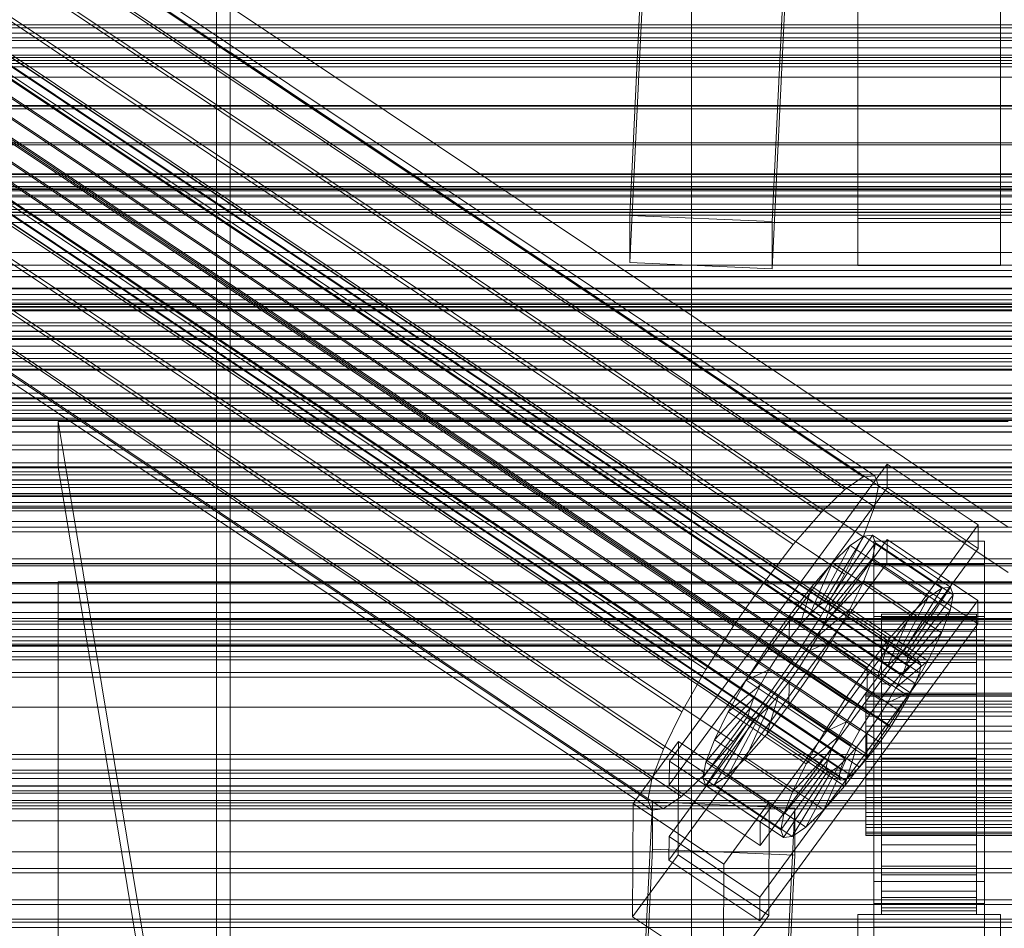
# Model space of a CAD drawing. Header units: millimetres. Extents: x -4395 to 65662, y -65530 to 6847.
# Tile 442 of 656: x -255 to -130, y -32966 to -32851. Entities that reach past the tile are written whole.
import ezdxf

# ---------------------------------------------------------------- set-up
doc = ezdxf.new("R2010")
doc.units = ezdxf.units.MM
for name, color, linetype, lineweight in [('COTAS_P', 1, 'Continuous', 0), ('frontal_C01', 7, 'Continuous', 0), ('frontal_C02', 7, 'Continuous', 0), ('frontal_C03', 7, 'Continuous', 0), ('frontal_C03-dry', 7, 'Continuous', 0), ('frontal_dosificador', 7, 'Continuous', 0), ('frontal_tolva', 7, 'Continuous', 0)]:
    doc.layers.add(name, color=color, linetype=linetype, lineweight=lineweight)
doc.dimstyles.new('R19_100', dxfattribs={"dimtxt": 250, "dimasz": 150, "dimexe": 150, "dimexo": 80, "dimgap": 100, "dimtad": 1, "dimtih": 1, "dimtoh": 1, "dimdsep": 46, "dimcen": 0.09, "dimadec": 0, "dimazin": 0, "dimtfac": 1, "dimtdec": 4, "dimtofl": 0, "dimtmove": 0, "dimatfit": 3, "dimfxl": 1, "dimtolj": 1, "dimtzin": 0, "dimarcsym": 0})

# ---------------------------------------------------------------- blocks, each defined once
blk = doc.blocks.new('DIM_R33_44')
at = {"layer": 'COTAS_P'}
for p, q in [((-150, -32200), (550, -32200)), ((550, -32200), (505, -32350)), ((550, -34800), (550, -32200)), ((550, -32200), (595, -32350)), ((550, -34800), (505, -34650)), ((550, -34800), (595, -34650)), ((-150, -34800), (550, -34800))]:
    blk.add_line(p, q, dxfattribs=at)
blk.add_text('2600 P', height=250, rotation=90, dxfattribs=at).set_placement((450, -33500))

msp = doc.modelspace()

# ---------------------------------------------------------------- linework, layer by layer
at = {"layer": 'frontal_C01'}
for p, q in [((300, -32900.053), (-300, -32900.053)), ((-130, -32901.473), (-250, -32901.473)), ((-250, -32901.473), (-228.298, -33033.331)), ((-250, -32901.473), (-250, -32907.232)), ((300, -32905.051), (-300, -32905.051)), ((300, -32907.319), (-300, -32907.319)), ((-228.298, -33039.09), (-250, -32907.232)), ((-250, -32907.232), (-130, -32907.232)), ((300, -32921.971), (-300, -32921.971)), ((300, -32926.352), (-300, -32926.352)), ((300, -32949.66), (-300, -32949.66)), ((300, -32955.857), (-300, -32955.857))]:
    msp.add_line(p, q, dxfattribs=at)
at = {"layer": 'frontal_C02'}
for p, q in [((-228.298, -32854.814), (-228.298, -32721.423)), ((-332.629, -32785.229), (-148.32, -32908.484)), ((-331.181, -32785.072), (-146.872, -32908.326)), ((-334.938, -32786.817), (-150.629, -32910.072)), ((-330.692, -32786.355), (-146.383, -32909.609)), ((-356.348, -32789.478), (-142.549, -32932.453)), ((-355.53, -32788.916), (-141.731, -32931.891)), ((-355.017, -32788.86), (-141.218, -32931.835)), ((-354.844, -32789.314), (-141.045, -32932.29)), ((-337.95, -32789.726), (-153.641, -32912.981)), ((-331.197, -32788.99), (-146.887, -32912.245)), ((-357.415, -32790.509), (-143.617, -32933.484)), ((-355.022, -32790.248), (-141.224, -32933.224)), ((-358.659, -32791.938), (-144.861, -32934.913)), ((-355.541, -32791.598), (-141.742, -32934.573)), ((-356.363, -32793.272), (-142.565, -32936.247)), ((-332.659, -32792.8), (-148.35, -32916.055)), ((-146.196, -32936.643), (-359.995, -32793.667)), ((-341.461, -32793.759), (-157.152, -32917.013)), ((-361.332, -32795.58), (-147.533, -32938.555)), ((-357.434, -32795.155), (-143.635, -32938.13)), ((-358.68, -32797.12), (-144.881, -32940.095)), ((-362.578, -32797.544), (-148.779, -32940.52)), ((-334.981, -32797.523), (-150.672, -32920.778)), ((-363.648, -32799.428), (-149.85, -32942.403)), ((-360.017, -32799.032), (-146.218, -32942.008)), ((-160.922, -32921.894), (-345.231, -32798.64)), ((-361.352, -32800.762), (-147.554, -32943.737)), ((-364.471, -32801.101), (-150.672, -32944.077)), ((-362.596, -32802.191), (-148.798, -32945.166)), ((-365.168, -32803.385), (-151.369, -32946.361)), ((-364.989, -32802.451), (-151.191, -32945.427)), ((-363.664, -32803.221), (-149.865, -32946.197)), ((-338.003, -32802.839), (-153.694, -32926.093)), ((-364.995, -32803.84), (-151.196, -32946.815)), ((-364.482, -32803.784), (-150.683, -32946.759)), ((-349.002, -32804.037), (-164.693, -32927.291)), ((-341.52, -32808.384), (-157.211, -32931.638)), ((-352.519, -32809.582), (-168.21, -32932.836)), ((-345.291, -32813.781), (-160.982, -32937.035)), ((-355.541, -32814.897), (-171.232, -32938.152)), ((-177.811, -32875.42), (-174.943, -32816.154)), ((-156.962, -32816.947), (-159.83, -32876.213)), ((-349.061, -32818.662), (-164.752, -32941.916)), ((-357.863, -32819.62), (-173.554, -32942.875)), ((-352.572, -32822.694), (-168.263, -32945.949)), ((-177.811, -32881.382), (-174.943, -32822.117)), ((-159.83, -32882.175), (-156.962, -32822.909)), ((-359.326, -32823.43), (-175.016, -32946.684)), ((-355.584, -32825.603), (-171.275, -32948.858)), ((-359.83, -32826.066), (-175.521, -32949.32)), ((-359.341, -32827.349), (-175.032, -32950.603)), ((-357.893, -32827.191), (-173.584, -32950.445)), ((-149, -32875.815), (-149, -32830.379)), ((-131, -32830.379), (-131, -32875.815)), ((-149, -32881.776), (-149, -32836.34)), ((-131, -32881.776), (-131, -32836.34)), ((-130, -32914.819), (-228.298, -32849.083)), ((-228.298, -32849.083), (-228.298, -32982.474)), ((-228.298, -32849.083), (-228.298, -32854.814)), ((-228.298, -32988.204), (-228.298, -32854.814)), ((-228.298, -32854.814), (-130, -32920.549)), ((-425, -32870.271), (425, -32870.271)), ((300, -32871.975), (-300, -32871.975)), ((-159.83, -32876.213), (-177.811, -32875.42)), ((-177.811, -32875.42), (-177.811, -32881.382)), ((-159.83, -32882.175), (-159.83, -32876.213)), ((-131, -32875.815), (-149, -32875.815)), ((-149, -32875.815), (-149, -32881.776)), ((-131, -32881.776), (-131, -32875.815)), ((425, -32881.725), (-425, -32881.725)), ((-177.811, -32881.382), (-159.83, -32882.175)), ((-149, -32881.776), (-131, -32881.776)), ((300, -32882.371), (-300, -32882.371)), ((425, -32885.412), (-425, -32885.412)), ((-425, -32896.866), (425, -32896.866)), ((300, -32902.079), (-300, -32902.079)), ((-172.809, -32944.392), (-145.277, -32906.87)), ((-145.289, -32909.85), (-145.277, -32906.87)), ((-145.277, -32906.87), (-133.809, -32914.539)), ((-150.629, -32910.072), (-148.32, -32908.484)), ((-148.32, -32908.484), (-146.872, -32908.326)), ((-146.872, -32908.326), (-146.383, -32909.609)), ((300, -32909.43), (-300, -32909.43)), ((-145.289, -32909.85), (-172.821, -32947.373)), ((-153.641, -32912.981), (-150.629, -32910.072)), ((-146.383, -32909.609), (-146.887, -32912.245)), ((-133.821, -32917.519), (-145.289, -32909.85)), ((-146.887, -32912.245), (-148.35, -32916.055)), ((-157.152, -32917.013), (-153.641, -32912.981)), ((-133.809, -32914.539), (-161.341, -32952.061)), ((-133.809, -32914.539), (-133.821, -32917.519)), ((-172.847, -32953.93), (-145.315, -32916.407)), ((-153.199, -32924.222), (-148.226, -32915.962)), ((-152.686, -32924.166), (-147.143, -32915.844)), ((-148.35, -32916.055), (-150.672, -32920.778)), ((-148.226, -32915.962), (-149.953, -32917.149)), ((-147.143, -32915.844), (-148.226, -32915.962)), ((-148.226, -32915.962), (-138.396, -32922.535)), ((-147.143, -32915.844), (-137.313, -32922.417)), ((-146.777, -32916.803), (-147.143, -32915.844)), ((-147, -32919.562), (-147, -32916.581)), ((-147, -32916.581), (-133, -32916.581)), ((-147, -32962.4), (-147, -32916.581)), ((-145.327, -32919.388), (-145.315, -32916.407)), ((-145.315, -32916.407), (-133.847, -32924.076)), ((-133, -32916.581), (-133, -32919.562)), ((-133, -32916.581), (-133, -32962.4)), ((-161.353, -32955.042), (-133.821, -32917.519)), ((-160.922, -32921.894), (-157.152, -32917.013)), ((-154.017, -32924.784), (-149.953, -32917.149)), ((-152.513, -32924.62), (-146.777, -32916.803)), ((-149.953, -32917.149), (-152.207, -32919.325)), ((-149.953, -32917.149), (-140.123, -32923.723)), ((-147.155, -32918.775), (-146.777, -32916.803)), ((-146.777, -32916.803), (-136.948, -32923.377)), ((-152.692, -32925.554), (-147.155, -32918.775)), ((-148.249, -32921.625), (-147.155, -32918.775)), ((-147.155, -32918.775), (-137.325, -32925.349)), ((-145.327, -32919.388), (-172.859, -32956.91)), ((-155.085, -32925.815), (-152.207, -32919.325)), ((-152.207, -32919.325), (-154.833, -32922.342)), ((-152.207, -32919.325), (-142.377, -32925.899)), ((-133, -32919.562), (-147, -32919.562)), ((-147, -32919.562), (-147, -32965.38)), ((-133.859, -32927.057), (-145.327, -32919.388)), ((-133, -32965.38), (-133, -32919.562)), ((-150.672, -32920.778), (-153.694, -32926.093)), ((300, -32921.819), (-300, -32921.819)), ((250, -32921.727), (-250, -32921.727)), ((-250, -32921.727), (-250, -35767.183)), ((-250, -32921.727), (-250, -32926.497)), ((-164.693, -32927.291), (-160.922, -32921.894)), ((-154.833, -32922.342), (-157.653, -32925.993)), ((-156.329, -32927.244), (-154.833, -32922.342)), ((-154.833, -32922.342), (-145.003, -32928.915)), ((-153.21, -32926.904), (-148.249, -32921.625)), ((-149.985, -32925.158), (-148.249, -32921.625)), ((-148.249, -32921.625), (-138.419, -32928.198)), ((-138.396, -32922.535), (-143.369, -32930.795)), ((-137.313, -32922.417), (-142.856, -32930.74)), ((-140.123, -32923.723), (-138.396, -32922.535)), ((-138.396, -32922.535), (-137.313, -32922.417)), ((-137.313, -32922.417), (-136.948, -32923.377)), ((-133.847, -32924.076), (-161.379, -32961.599)), ((-140.123, -32923.723), (-144.188, -32931.358)), ((-136.948, -32923.377), (-142.683, -32931.194)), ((-142.377, -32925.899), (-140.123, -32923.723)), ((-136.948, -32923.377), (-137.325, -32925.349)), ((-133.847, -32924.076), (-133.859, -32927.057)), ((-155.085, -32925.815), (-154.017, -32924.784)), ((-154.033, -32928.578), (-149.985, -32925.158)), ((-154.017, -32924.784), (-153.199, -32924.222)), ((-144.188, -32931.358), (-154.017, -32924.784)), ((-153.199, -32924.222), (-152.686, -32924.166)), ((-143.369, -32930.795), (-153.199, -32924.222)), ((-152.513, -32924.62), (-152.692, -32925.554)), ((-142.856, -32930.74), (-152.686, -32924.166)), ((-152.686, -32924.166), (-152.513, -32924.62)), ((-142.683, -32931.194), (-152.513, -32924.62)), ((-152.246, -32929.134), (-149.985, -32925.158)), ((-149.985, -32925.158), (-140.156, -32931.731)), ((300, -32925.624), (-300, -32925.624)), ((-250, -35771.953), (-250, -32926.497)), ((-250, -32926.497), (250, -32926.497)), ((-157.653, -32925.993), (-160.474, -32930.03)), ((-157.653, -32925.993), (-157.665, -32928.973)), ((-147.823, -32932.567), (-157.653, -32925.993)), ((-153.694, -32926.093), (-157.211, -32931.638)), ((-156.329, -32927.244), (-155.085, -32925.815)), ((-145.255, -32932.389), (-155.085, -32925.815)), ((-152.692, -32925.554), (-153.21, -32926.904)), ((-142.862, -32932.128), (-152.692, -32925.554)), ((-147, -32929.099), (-147, -32926.119)), ((-147, -32926.119), (-133, -32926.119)), ((-147, -32971.937), (-147, -32926.119)), ((-146, -32935.802), (-146, -32925.811)), ((-146, -32925.811), (-146, -32926.257)), ((-146, -32925.811), (-134, -32925.811)), ((-146, -32926.658), (-146, -32925.811)), ((-146, -32936.014), (-146, -32926.257)), ((-146, -32926.257), (-146, -32927.966)), ((-146, -32926.257), (-134, -32926.257)), ((-142.377, -32925.899), (-145.255, -32932.389)), ((-145.003, -32928.915), (-142.377, -32925.899)), ((-137.325, -32925.349), (-142.862, -32932.128)), ((-137.325, -32925.349), (-138.419, -32928.198)), ((-134, -32926.257), (-134, -32925.811)), ((-134, -32925.811), (-134, -32935.802)), ((-134, -32925.811), (-134, -32926.658)), ((-134, -32927.966), (-134, -32926.257)), ((-134, -32926.257), (-134, -32936.014)), ((-133, -32926.119), (-133, -32929.099)), ((-133, -32926.119), (-133, -32971.937)), ((-168.21, -32932.836), (-164.693, -32927.291)), ((-161.391, -32964.579), (-133.859, -32927.057)), ((-157.665, -32928.973), (-156.329, -32927.244)), ((-146.499, -32933.818), (-156.329, -32927.244)), ((-153.21, -32926.904), (-154.033, -32928.578)), ((-143.38, -32933.478), (-153.21, -32926.904)), ((-146, -32936.204), (-146, -32926.658)), ((-146, -32926.658), (-134, -32926.658)), ((-146, -32928.742), (-146, -32926.658)), ((-134, -32926.658), (-134, -32936.204)), ((-134, -32926.658), (-134, -32928.742)), ((-159.001, -32930.886), (-157.665, -32928.973)), ((-157.665, -32928.973), (-147.835, -32935.547)), ((-154.033, -32928.578), (-155.103, -32930.461)), ((-144.203, -32935.151), (-154.033, -32928.578)), ((-147.823, -32932.567), (-145.003, -32928.915)), ((-145.003, -32928.915), (-146.499, -32933.818)), ((-146, -32936.823), (-146, -32927.966)), ((-146, -32927.966), (-146, -32930.822)), ((-146, -32927.966), (-134, -32927.966)), ((-146, -32937.191), (-146, -32928.742)), ((-146, -32928.742), (-134, -32928.742)), ((-146, -32931.92), (-146, -32928.742)), ((-138.419, -32928.198), (-143.38, -32933.478)), ((-138.419, -32928.198), (-140.156, -32931.731)), ((-134, -32930.822), (-134, -32927.966)), ((-134, -32927.966), (-134, -32936.823)), ((-134, -32928.742), (-134, -32937.191)), ((-134, -32928.742), (-134, -32931.92)), ((300, -32929.85), (-300, -32929.85)), ((-160.474, -32930.03), (-163.105, -32934.178)), ((-159.001, -32930.886), (-160.474, -32930.03)), ((-160.474, -32930.03), (-150.644, -32936.604)), ((-155.103, -32930.461), (-152.246, -32929.134)), ((-154.877, -32933.282), (-152.246, -32929.134)), ((-152.246, -32929.134), (-142.416, -32935.707)), ((-133, -32929.099), (-147, -32929.099)), ((-147, -32929.099), (-147, -32974.918)), ((-133, -32974.918), (-133, -32929.099)), ((-160.247, -32932.851), (-159.001, -32930.886)), ((-149.171, -32937.459), (-159.001, -32930.886)), ((-155.103, -32930.461), (-156.35, -32932.426)), ((-145.274, -32937.035), (-155.103, -32930.461)), ((-146, -32938.176), (-146, -32930.822)), ((-146, -32930.822), (-146, -32934.631)), ((-146, -32930.822), (-134, -32930.822)), ((-144.188, -32931.358), (-145.255, -32932.389)), ((-143.369, -32930.795), (-144.188, -32931.358)), ((-142.856, -32930.74), (-143.369, -32930.795)), ((-142.862, -32932.128), (-142.683, -32931.194)), ((-142.683, -32931.194), (-142.856, -32930.74)), ((-134, -32934.631), (-134, -32930.822)), ((-134, -32930.822), (-134, -32938.176)), ((-157.211, -32931.638), (-160.982, -32937.035)), ((-156.35, -32932.426), (-157.686, -32934.338)), ((-156.35, -32932.426), (-154.877, -32933.282)), ((-146.52, -32939), (-156.35, -32932.426)), ((-150.644, -32936.604), (-147.823, -32932.567)), ((-147.835, -32935.547), (-147.823, -32932.567)), ((-145.255, -32932.389), (-146.499, -32933.818)), ((-146, -32938.696), (-146, -32931.92)), ((-146, -32931.92), (-134, -32931.92)), ((-146, -32935.975), (-146, -32931.92)), ((-140.156, -32931.731), (-144.203, -32935.151)), ((-143.617, -32933.484), (-142.549, -32932.453)), ((-143.38, -32933.478), (-142.862, -32932.128)), ((-142.549, -32932.453), (-141.731, -32931.891)), ((-140.156, -32931.731), (-142.416, -32935.707)), ((-141.731, -32931.891), (-141.218, -32931.835)), ((-141.045, -32932.29), (-141.224, -32933.224)), ((-141.218, -32931.835), (-141.045, -32932.29)), ((-134, -32931.92), (-134, -32938.696)), ((-134, -32931.92), (-134, -32935.975)), ((-171.232, -32938.152), (-168.21, -32932.836)), ((-160.247, -32932.851), (-163.105, -32934.178)), ((-161.318, -32934.734), (-160.247, -32932.851)), ((-150.417, -32939.424), (-160.247, -32932.851)), ((-157.698, -32937.319), (-154.877, -32933.282)), ((-154.877, -32933.282), (-145.047, -32939.855)), ((-146.499, -32933.818), (-147.835, -32935.547)), ((-144.861, -32934.913), (-143.617, -32933.484)), ((-144.203, -32935.151), (-143.38, -32933.478)), ((-141.224, -32933.224), (-141.742, -32934.573)), ((-163.105, -32934.178), (-165.365, -32938.154)), ((-161.318, -32934.734), (-165.365, -32938.154)), ((-163.105, -32934.178), (-153.275, -32940.752)), ((-162.14, -32936.408), (-161.318, -32934.734)), ((-151.488, -32941.308), (-161.318, -32934.734)), ((-157.686, -32934.338), (-159.022, -32936.068)), ((-157.686, -32934.338), (-157.698, -32937.319)), ((-147.856, -32940.912), (-157.686, -32934.338)), ((-146.196, -32936.643), (-144.861, -32934.913)), ((-146, -32939.98), (-146, -32934.631)), ((-146, -32934.631), (-146, -32939.132)), ((-146, -32934.631), (-134, -32934.631)), ((-145.274, -32937.035), (-144.203, -32935.151)), ((-141.742, -32934.573), (-142.565, -32936.247)), ((-134, -32939.132), (-134, -32934.631)), ((-134, -32934.631), (-134, -32939.98)), ((-162.14, -32936.408), (-167.102, -32941.687)), ((-162.659, -32937.757), (-162.14, -32936.408)), ((-152.311, -32942.981), (-162.14, -32936.408)), ((-159.022, -32936.068), (-160.518, -32940.97)), ((-159.022, -32936.068), (-160.266, -32937.497)), ((-149.192, -32942.641), (-159.022, -32936.068)), ((-147.835, -32935.547), (-149.171, -32937.459)), ((-148, -32936.204), (-148, -32935.802)), ((-148, -32935.802), (-148, -32936.014)), ((-148, -32935.802), (148, -32935.802)), ((-148, -32936.014), (-148, -32936.823)), ((-148, -32936.014), (148, -32936.014)), ((-148, -32937.191), (-148, -32936.204)), ((-148, -32936.204), (148, -32936.204)), ((-146, -32936.014), (-146, -32935.802)), ((-134, -32935.802), (-146, -32935.802)), ((-146, -32935.802), (-146, -32936.204)), ((-146, -32940.617), (-146, -32935.975)), ((-146, -32935.975), (-134, -32935.975)), ((-146, -32940.631), (-146, -32935.975)), ((-146, -32936.823), (-146, -32936.014)), ((-134, -32936.014), (-146, -32936.014)), ((-134, -32936.204), (-146, -32936.204)), ((-146, -32936.204), (-146, -32937.191)), ((-142.416, -32935.707), (-145.274, -32937.035)), ((-142.416, -32935.707), (-145.047, -32939.855)), ((-142.565, -32936.247), (-143.635, -32938.13)), ((-134, -32935.802), (-134, -32936.014)), ((-134, -32936.204), (-134, -32935.802)), ((-134, -32935.975), (-134, -32940.617)), ((-134, -32935.975), (-134, -32940.631)), ((-134, -32936.014), (-134, -32936.823)), ((-134, -32937.191), (-134, -32936.204)), ((-162.659, -32937.757), (-168.196, -32944.537)), ((-160.982, -32937.035), (-164.752, -32941.916)), ((-160.266, -32937.497), (-163.144, -32943.987)), ((-162.837, -32938.691), (-162.659, -32937.757)), ((-152.829, -32944.331), (-162.659, -32937.757)), ((-160.266, -32937.497), (-161.333, -32938.528)), ((-160.518, -32940.97), (-157.698, -32937.319)), ((-150.436, -32944.07), (-160.266, -32937.497)), ((-157.698, -32937.319), (-147.868, -32943.892)), ((-153.275, -32940.752), (-150.644, -32936.604)), ((-150.644, -32936.604), (-149.171, -32937.459)), ((-149.171, -32937.459), (-150.417, -32939.424)), ((-148, -32936.823), (-148, -32938.176)), ((-148, -32936.823), (148, -32936.823)), ((-148, -32938.696), (-148, -32937.191)), ((-148, -32937.191), (148, -32937.191)), ((-147.533, -32938.555), (-146.196, -32936.643)), ((-146.52, -32939), (-145.274, -32937.035)), ((-146, -32938.176), (-146, -32936.823)), ((-134, -32936.823), (-146, -32936.823)), ((-134, -32937.191), (-146, -32937.191)), ((-146, -32937.191), (-146, -32938.696)), ((-134, -32936.823), (-134, -32938.176)), ((-134, -32938.696), (-134, -32937.191)), ((-173.554, -32942.875), (-171.232, -32938.152)), ((-162.837, -32938.691), (-168.573, -32946.509)), ((-165.365, -32938.154), (-167.102, -32941.687)), ((-161.333, -32938.528), (-165.397, -32946.163)), ((-165.365, -32938.154), (-155.535, -32944.728)), ((-162.664, -32939.146), (-162.837, -32938.691)), ((-153.008, -32945.265), (-162.837, -32938.691)), ((-161.333, -32938.528), (-162.151, -32939.09)), ((-151.503, -32945.101), (-161.333, -32938.528)), ((-148.779, -32940.52), (-147.533, -32938.555)), ((-148, -32938.176), (-148, -32939.98)), ((-148, -32938.176), (148, -32938.176)), ((-148, -32940.617), (-148, -32938.696)), ((-148, -32938.696), (148, -32938.696)), ((-147.856, -32940.912), (-146.52, -32939)), ((-145.047, -32939.855), (-146.52, -32939)), ((-146, -32939.98), (-146, -32938.176)), ((-134, -32938.176), (-146, -32938.176)), ((-134, -32938.696), (-146, -32938.696)), ((-146, -32938.696), (-146, -32940.617)), ((-143.635, -32938.13), (-144.881, -32940.095)), ((-134, -32938.176), (-134, -32939.98)), ((-134, -32940.617), (-134, -32938.696)), ((-162.664, -32939.146), (-168.208, -32947.468)), ((-162.151, -32939.09), (-167.125, -32947.35)), ((-162.151, -32939.09), (-162.664, -32939.146)), ((-152.835, -32945.72), (-162.664, -32939.146)), ((-152.321, -32945.664), (-162.151, -32939.09)), ((-153.275, -32940.752), (-150.417, -32939.424)), ((-150.417, -32939.424), (-151.488, -32941.308)), ((-148, -32939.98), (-148, -32942.112)), ((-148, -32939.98), (148, -32939.98)), ((-145.047, -32939.855), (-147.868, -32943.892)), ((-144.881, -32940.095), (-146.218, -32942.008)), ((-146, -32939.132), (-146, -32942.112)), ((-134, -32939.132), (-146, -32939.132)), ((-146, -32939.132), (-146, -32944.019)), ((-146, -32942.112), (-146, -32939.98)), ((-134, -32939.98), (-146, -32939.98)), ((-134, -32942.112), (-134, -32939.132)), ((-134, -32944.019), (-134, -32939.132)), ((-134, -32939.98), (-134, -32942.112)), ((-163.144, -32943.987), (-160.518, -32940.97)), ((-160.518, -32940.97), (-150.688, -32947.544)), ((-155.535, -32944.728), (-153.275, -32940.752)), ((-155.535, -32944.728), (-151.488, -32941.308)), ((-151.488, -32941.308), (-152.311, -32942.981)), ((-149.85, -32942.403), (-148.779, -32940.52)), ((-149.192, -32942.641), (-147.856, -32940.912)), ((-148, -32942.823), (-148, -32940.617)), ((-148, -32940.617), (148, -32940.617)), ((-147.868, -32943.892), (-147.856, -32940.912)), ((-134, -32940.617), (-146, -32940.617)), ((-146, -32940.617), (-146, -32942.823)), ((-146, -32942.823), (-146, -32940.631)), ((-146, -32940.631), (-134, -32940.631)), ((-146, -32945.571), (-146, -32940.631)), ((-134, -32942.823), (-134, -32940.617)), ((-134, -32940.631), (-134, -32942.823)), ((-134, -32940.631), (-134, -32945.571)), ((-177.394, -32949.752), (-171.658, -32941.934)), ((-171.715, -32956.241), (-171.658, -32941.934)), ((-171.658, -32941.934), (-160.19, -32949.604)), ((-164.752, -32941.916), (-168.263, -32945.949)), ((-167.102, -32941.687), (-168.196, -32944.537)), ((-167.102, -32941.687), (-157.272, -32948.261)), ((-150.688, -32947.544), (-149.192, -32942.641)), ((-150.672, -32944.077), (-149.85, -32942.403)), ((-150.436, -32944.07), (-149.192, -32942.641)), ((-148, -32942.112), (-148, -32944.427)), ((148, -32942.112), (-148, -32942.112)), ((-146.218, -32942.008), (-147.554, -32943.737)), ((-146, -32942.112), (-134, -32942.112)), ((-146, -32944.427), (-146, -32942.112)), ((-134, -32942.112), (-134, -32944.427)), ((-175.016, -32946.684), (-173.554, -32942.875)), ((-165.397, -32946.163), (-163.144, -32943.987)), ((-163.144, -32943.987), (-153.314, -32950.56)), ((-157.272, -32948.261), (-152.311, -32942.981)), ((-152.311, -32942.981), (-152.829, -32944.331)), ((-147.868, -32943.892), (-150.688, -32947.544)), ((-147.554, -32943.737), (-148.798, -32945.166)), ((-148, -32945.163), (-148, -32942.823)), ((-148, -32942.823), (148, -32942.823)), ((-134, -32942.823), (-146, -32942.823)), ((-146, -32942.823), (-146, -32945.163)), ((-134, -32945.163), (-134, -32942.823)), ((-172.809, -32944.392), (-172.821, -32947.373)), ((-161.341, -32952.061), (-172.809, -32944.392)), ((-168.196, -32944.537), (-168.573, -32946.509)), ((-168.196, -32944.537), (-158.366, -32951.11)), ((-158.366, -32951.11), (-152.829, -32944.331)), ((-157.272, -32948.261), (-155.535, -32944.728)), ((-155.567, -32952.736), (-151.503, -32945.101)), ((-153.314, -32950.56), (-150.436, -32944.07)), ((-152.829, -32944.331), (-153.008, -32945.265)), ((-152.321, -32945.664), (-151.503, -32945.101)), ((-151.503, -32945.101), (-150.436, -32944.07)), ((-151.191, -32945.427), (-150.672, -32944.077)), ((-148.798, -32945.166), (-149.865, -32946.197)), ((-148, -32944.427), (-148, -32946.767)), ((-148, -32944.427), (148, -32944.427)), ((-148, -32947.477), (-148, -32945.163)), ((-148, -32945.163), (148, -32945.163)), ((-146, -32944.427), (-146, -32944.019)), ((-146, -32944.019), (-146, -32948.959)), ((-146, -32944.019), (-134, -32944.019)), ((-146, -32946.767), (-146, -32944.427)), ((-134, -32944.427), (-146, -32944.427)), ((-146, -32945.163), (-146, -32945.571)), ((-134, -32945.163), (-146, -32945.163)), ((-146, -32945.163), (-146, -32947.477)), ((-134, -32948.959), (-134, -32944.019)), ((-134, -32944.019), (-134, -32944.427)), ((-134, -32944.427), (-134, -32946.767)), ((-134, -32945.571), (-134, -32945.163)), ((-134, -32947.477), (-134, -32945.163)), ((-168.263, -32945.949), (-171.275, -32948.858)), ((-167.125, -32947.35), (-165.397, -32946.163)), ((-165.397, -32946.163), (-155.567, -32952.736)), ((-158.743, -32953.082), (-153.008, -32945.265)), ((-158.378, -32954.042), (-152.835, -32945.72)), ((-157.295, -32953.924), (-152.321, -32945.664)), ((-153.008, -32945.265), (-152.835, -32945.72)), ((-152.835, -32945.72), (-152.321, -32945.664)), ((-151.369, -32946.361), (-151.191, -32945.427)), ((-151.196, -32946.815), (-151.369, -32946.361)), ((-149.865, -32946.197), (-150.683, -32946.759)), ((-146, -32945.571), (-134, -32945.571)), ((-146, -32950.458), (-146, -32945.571)), ((-134, -32945.571), (-134, -32950.458)), ((-175.521, -32949.32), (-175.016, -32946.684)), ((-172.821, -32947.373), (-161.353, -32955.042)), ((-168.573, -32946.509), (-168.208, -32947.468)), ((-168.573, -32946.509), (-158.743, -32953.082)), ((-168.208, -32947.468), (-167.125, -32947.35)), ((-168.208, -32947.468), (-158.378, -32954.042)), ((-167.125, -32947.35), (-157.295, -32953.924)), ((-150.688, -32947.544), (-153.314, -32950.56)), ((-150.683, -32946.759), (-151.196, -32946.815)), ((-148, -32946.767), (-148, -32948.973)), ((-148, -32946.767), (148, -32946.767)), ((-148, -32949.61), (-148, -32947.477)), ((-148, -32947.477), (148, -32947.477)), ((-146, -32948.973), (-146, -32946.767)), ((-146, -32946.767), (-146, -32948.959)), ((-134, -32946.767), (-146, -32946.767)), ((-146, -32947.477), (-146, -32950.458)), ((-134, -32947.477), (-146, -32947.477)), ((-146, -32947.477), (-146, -32949.61)), ((-134, -32948.959), (-134, -32946.767)), ((-134, -32946.767), (-134, -32948.973)), ((-134, -32950.458), (-134, -32947.477)), ((-134, -32949.61), (-134, -32947.477)), ((-171.275, -32948.858), (-173.584, -32950.445)), ((-158.366, -32951.11), (-157.272, -32948.261)), ((-146, -32948.959), (-146, -32953.615)), ((-146, -32948.959), (-134, -32948.959)), ((-134, -32953.615), (-134, -32948.959)), ((-177.811, -33008.811), (-174.943, -32949.545)), ((-177.394, -32949.752), (-177.451, -32964.058)), ((-165.926, -32957.421), (-177.394, -32949.752)), ((-175.032, -32950.603), (-175.521, -32949.32)), ((-174.943, -32955.507), (-174.943, -32949.545)), ((-174.943, -32949.545), (-156.962, -32950.338)), ((-160.19, -32949.604), (-165.926, -32957.421)), ((-160.19, -32949.604), (-160.247, -32963.91)), ((-148, -32948.973), (-148, -32950.894)), ((-148, -32948.973), (148, -32948.973)), ((-148, -32951.414), (-148, -32949.61)), ((-148, -32949.61), (148, -32949.61)), ((-146, -32950.894), (-146, -32948.973)), ((-146, -32948.973), (-146, -32953.615)), ((-134, -32948.973), (-146, -32948.973)), ((-146, -32949.61), (-146, -32954.959)), ((-134, -32949.61), (-146, -32949.61)), ((-146, -32949.61), (-146, -32951.414)), ((-134, -32953.615), (-134, -32948.973)), ((-134, -32948.973), (-134, -32950.894)), ((-134, -32954.959), (-134, -32949.61)), ((-134, -32951.414), (-134, -32949.61)), ((-173.584, -32950.445), (-175.032, -32950.603)), ((-156.962, -32950.338), (-159.83, -33009.603)), ((-158.743, -32953.082), (-158.366, -32951.11)), ((-156.962, -32950.338), (-156.962, -32956.3)), ((-153.314, -32950.56), (-155.567, -32952.736)), ((-148, -32950.894), (-148, -32952.399)), ((-148, -32950.894), (148, -32950.894)), ((-148, -32952.766), (-148, -32951.414)), ((-148, -32951.414), (148, -32951.414)), ((-146, -32950.458), (-134, -32950.458)), ((-146, -32954.959), (-146, -32950.458)), ((-146, -32952.399), (-146, -32950.894)), ((-146, -32950.894), (-146, -32957.67)), ((-134, -32950.894), (-146, -32950.894)), ((-146, -32951.414), (-146, -32958.767)), ((-134, -32951.414), (-146, -32951.414)), ((-146, -32951.414), (-146, -32952.766)), ((-134, -32950.458), (-134, -32954.959)), ((-134, -32957.67), (-134, -32950.894)), ((-134, -32950.894), (-134, -32952.399)), ((-134, -32958.767), (-134, -32951.414)), ((-134, -32952.766), (-134, -32951.414)), ((-161.353, -32955.042), (-161.341, -32952.061)), ((-148, -32952.399), (-148, -32953.386)), ((-148, -32952.399), (148, -32952.399)), ((-146, -32953.386), (-146, -32952.399)), ((-146, -32952.399), (-146, -32960.848)), ((-134, -32952.399), (-146, -32952.399)), ((-134, -32960.848), (-134, -32952.399)), ((-134, -32952.399), (-134, -32953.386)), ((-172.847, -32953.93), (-172.859, -32956.91)), ((-161.379, -32961.599), (-172.847, -32953.93)), ((-158.378, -32954.042), (-158.743, -32953.082)), ((-157.295, -32953.924), (-158.378, -32954.042)), ((-155.567, -32952.736), (-157.295, -32953.924)), ((-148, -32953.576), (-148, -32952.766)), ((-148, -32952.766), (148, -32952.766)), ((-148, -32953.386), (-148, -32953.787)), ((-148, -32953.386), (148, -32953.386)), ((-148, -32953.787), (-148, -32953.576)), ((-148, -32953.576), (148, -32953.576)), ((-148, -32953.787), (148, -32953.787)), ((-146, -32952.766), (-146, -32961.624)), ((-134, -32952.766), (-146, -32952.766)), ((-146, -32952.766), (-146, -32953.576)), ((-146, -32953.787), (-146, -32953.386)), ((-146, -32953.386), (-146, -32962.931)), ((-134, -32953.386), (-146, -32953.386)), ((-146, -32953.576), (-146, -32963.333)), ((-134, -32953.576), (-146, -32953.576)), ((-146, -32953.576), (-146, -32953.787)), ((-146, -32953.615), (-146, -32957.67)), ((-146, -32953.615), (-134, -32953.615)), ((-146, -32953.787), (-146, -32963.779)), ((-134, -32953.787), (-146, -32953.787)), ((-134, -32961.624), (-134, -32952.766)), ((-134, -32953.576), (-134, -32952.766)), ((-134, -32962.931), (-134, -32953.386)), ((-134, -32953.386), (-134, -32953.787)), ((-134, -32963.333), (-134, -32953.576)), ((-134, -32953.787), (-134, -32953.576)), ((-134, -32957.67), (-134, -32953.615)), ((-134, -32963.779), (-134, -32953.787)), ((-146, -32954.959), (-134, -32954.959)), ((-146, -32958.767), (-146, -32954.959)), ((-134, -32954.959), (-134, -32958.767)), ((-177.811, -33014.773), (-174.943, -32955.507)), ((-171.715, -32956.241), (-177.451, -32964.058)), ((-156.962, -32956.3), (-174.943, -32955.507)), ((-160.247, -32963.91), (-171.715, -32956.241)), ((-159.83, -33015.565), (-156.962, -32956.3)), ((-172.859, -32956.91), (-161.391, -32964.579)), ((-165.983, -32971.727), (-165.926, -32957.421)), ((-146, -32957.67), (-146, -32960.848)), ((-146, -32957.67), (-134, -32957.67)), ((-134, -32960.848), (-134, -32957.67)), ((-146, -32958.767), (-134, -32958.767)), ((-146, -32961.624), (-146, -32958.767)), ((-134, -32958.767), (-134, -32961.624)), ((-147, -32973.903), (-147, -32959.596)), ((-147, -32959.596), (-133, -32959.596)), ((-147, -32969.142), (-147, -32959.596)), ((-133, -32959.596), (-133, -32973.903)), ((-133, -32959.596), (-133, -32969.142)), ((-146, -32960.848), (-146, -32962.931)), ((-146, -32960.848), (-134, -32960.848)), ((-134, -32962.931), (-134, -32960.848)), ((-161.391, -32964.579), (-161.379, -32961.599)), ((-133, -32962.4), (-147, -32962.4)), ((-147, -32962.4), (-147, -32965.38)), ((-146, -32961.624), (-134, -32961.624)), ((-146, -32963.333), (-146, -32961.624)), ((-134, -32961.624), (-134, -32963.333)), ((-133, -32965.38), (-133, -32962.4)), ((-149, -32969.73), (-149, -32963.769)), ((-149, -32963.769), (-131, -32963.769)), ((-149, -33009.206), (-149, -32963.769)), ((-146, -32962.931), (-146, -32963.779)), ((-146, -32962.931), (-134, -32962.931)), ((-146, -32963.333), (-134, -32963.333)), ((-146, -32963.779), (-146, -32963.333)), ((-146, -32963.779), (-134, -32963.779)), ((-134, -32963.779), (-134, -32962.931)), ((-134, -32963.333), (-134, -32963.779)), ((-131, -32963.769), (-131, -32969.73)), ((-131, -32963.769), (-131, -33009.206)), ((-177.451, -32964.058), (-165.983, -32971.727)), ((-165.983, -32971.727), (-160.247, -32963.91)), ((-147, -32965.38), (-133, -32965.38))]:
    msp.add_line(p, q, dxfattribs=at)
at = {"layer": 'frontal_C03'}
for p, q in [((1270, -32851.326), (-1230, -32851.326)), ((1270, -32851.712), (-1230, -32851.712)), ((1270, -32852.378), (-1230, -32852.378)), ((-1230, -32853.31), (1270, -32853.31)), ((1270, -32854.252), (-1230, -32854.252)), ((1270, -32855.184), (-1230, -32855.184)), ((1270, -32855.483), (-1230, -32855.483)), ((1270, -32855.85), (-1230, -32855.85)), ((1270, -32856.236), (-1230, -32856.236)), ((1270, -32856.665), (-1230, -32856.665)), ((1270, -32861.557), (-1230, -32861.557)), ((1270, -32861.642), (-1230, -32861.642)), ((1270, -32866.257), (-1230, -32866.257)), ((1270, -32866.499), (-1230, -32866.499)), ((1270, -32870.167), (-1230, -32870.167)), ((1270, -32870.553), (-1230, -32870.553)), ((1270, -32871.219), (-1230, -32871.219)), ((1270, -32871.793), (-1230, -32871.793)), ((-1230, -32872.151), (1270, -32872.151)), ((1270, -32872.857), (-1230, -32872.857)), ((1270, -32873.093), (-1230, -32873.093)), ((1270, -32874.025), (-1230, -32874.025)), ((1270, -32874.691), (-1230, -32874.691)), ((1270, -32875.025), (-1230, -32875.025)), ((1270, -32875.077), (-1230, -32875.077)), ((1270, -32875.388), (-1230, -32875.388)), ((1516, -32883.163), (-1476, -32883.163)), ((1516, -32883.19), (-1476, -32883.19)), ((1516, -32884.632), (-1476, -32884.632)), ((1516, -32884.708), (-1476, -32884.708)), ((1270, -32886.117), (-1230, -32886.117)), ((1270, -32886.528), (-1230, -32886.528)), ((1516, -32887.372), (-1476, -32887.372)), ((1516, -32887.485), (-1476, -32887.485)), ((-1230, -32886.955), (1270, -32886.955)), ((1270, -32887.022), (-1230, -32887.022)), ((1270, -32889.008), (-1230, -32889.008)), ((1270, -32889.394), (-1230, -32889.394)), ((1270, -32890.06), (-1230, -32890.06)), ((1516, -32890.967), (-1476, -32890.967)), ((-1476, -32891.1), (1516, -32891.1)), ((-1230, -32890.992), (1270, -32890.992)), ((1270, -32891.934), (-1230, -32891.934)), ((1270, -32892.866), (-1230, -32892.866)), ((1270, -32893.532), (-1230, -32893.532)), ((1270, -32893.918), (-1230, -32893.918)), ((1516, -32894.868), (-1476, -32894.868)), ((1516, -32895.002), (-1476, -32895.002)), ((1270, -32897.904), (-1230, -32897.904)), ((1516, -32898.483), (-1476, -32898.483)), ((1516, -32898.596), (-1476, -32898.596)), ((1270, -32898.615), (-1230, -32898.615)), ((1270, -32899.013), (-1230, -32899.013)), ((1270, -32899.441), (-1230, -32899.441)), ((1516, -32901.261), (-1476, -32901.261)), ((1516, -32901.337), (-1476, -32901.337)), ((1516, -32902.779), (-1476, -32902.779)), ((1516, -32902.805), (-1476, -32902.805)), ((1270, -32906.701), (-1230, -32906.701)), ((1270, -32907.19), (-1230, -32907.19)), ((1270, -32907.849), (-1230, -32907.849)), ((1270, -32908.235), (-1230, -32908.235)), ((1270, -32908.901), (-1230, -32908.901)), ((-1230, -32909.833), (1270, -32909.833)), ((1270, -32910.581), (-1230, -32910.581)), ((1270, -32910.775), (-1230, -32910.775)), ((1270, -32910.943), (-1230, -32910.943)), ((1270, -32911.707), (-1230, -32911.707)), ((1270, -32912.17), (-1230, -32912.17)), ((1270, -32912.373), (-1230, -32912.373)), ((1270, -32912.419), (-1230, -32912.419)), ((1270, -32912.759), (-1230, -32912.759)), ((1270, -32914.101), (-1230, -32914.101)), ((1270, -32919.47), (-1230, -32919.47)), ((1270, -32919.712), (-1230, -32919.712)), ((1270, -32924.326), (-1230, -32924.326)), ((1270, -32924.411), (-1230, -32924.411)), ((1270, -32926.69), (-1230, -32926.69)), ((1270, -32927.076), (-1230, -32927.076)), ((1270, -32927.742), (-1230, -32927.742)), ((-1230, -32928.674), (1270, -32928.674)), ((1270, -32929.616), (-1230, -32929.616)), ((1270, -32930.548), (-1230, -32930.548)), ((1270, -32931.214), (-1230, -32931.214)), ((1270, -32931.6), (-1230, -32931.6)), ((1270, -32945.53), (-1230, -32945.53)), ((1270, -32945.917), (-1230, -32945.917)), ((1270, -32946.583), (-1230, -32946.583)), ((-1230, -32947.515), (1270, -32947.515)), ((1270, -32948.457), (-1230, -32948.457)), ((1270, -32949.389), (-1230, -32949.389)), ((1270, -32950.055), (-1230, -32950.055)), ((1270, -32950.441), (-1230, -32950.441)), ((1270, -32964.371), (-1230, -32964.371)), ((1270, -32964.758), (-1230, -32964.758)), ((1270, -32965.424), (-1230, -32965.424))]:
    msp.add_line(p, q, dxfattribs=at)
at = {"layer": 'frontal_C03-dry'}
for p, q in [((1303.75, -32857.946), (-1276.25, -32857.946)), ((-1276.25, -32861.946), (1303.75, -32861.946)), ((1302.5, -32872.314), (-1277.5, -32872.314)), ((-1277.5, -32876.314), (1302.5, -32876.314)), ((1270, -32880.103), (-1230, -32880.103)), ((1301.25, -32886.683), (-1278.75, -32886.683)), ((-1230, -32886.103), (1270, -32886.103)), ((-1230, -32890.103), (1270, -32890.103)), ((-1278.75, -32890.683), (1301.25, -32890.683)), ((-1231.25, -32894.472), (1268.75, -32894.472)), ((1300, -32901.051), (-1280, -32901.051)), ((1268.75, -32900.472), (-1231.25, -32900.472)), ((-1280, -32905.051), (1300, -32905.051)), ((1268.75, -32904.472), (-1231.25, -32904.472)), ((-1232.5, -32908.84), (1267.5, -32908.84)), ((1267.5, -32914.84), (-1232.5, -32914.84)), ((1298.75, -32915.42), (-1281.25, -32915.42)), ((1267.5, -32918.84), (-1232.5, -32918.84)), ((-1281.25, -32919.42), (1298.75, -32919.42)), ((-1233.75, -32923.209), (1266.25, -32923.209)), ((1297.5, -32929.789), (-1282.5, -32929.789)), ((1266.25, -32929.209), (-1233.75, -32929.209)), ((-1282.5, -32933.789), (1297.5, -32933.789)), ((1266.25, -32933.209), (-1233.75, -32933.209)), ((-1235, -32937.577), (1265, -32937.577)), ((1265, -32943.577), (-1235, -32943.577)), ((1296.25, -32944.157), (-1283.75, -32944.157)), ((1265, -32947.577), (-1235, -32947.577)), ((-1283.75, -32948.157), (1296.25, -32948.157)), ((-1236.25, -32951.946), (1263.75, -32951.946)), ((1295, -32958.526), (-1285, -32958.526)), ((1263.75, -32957.946), (-1236.25, -32957.946)), ((-1285, -32962.526), (1295, -32962.526)), ((1263.75, -32961.946), (-1236.25, -32961.946))]:
    msp.add_line(p, q, dxfattribs=at)
at = {"layer": 'frontal_dosificador'}
for p, q in [((-230, -33800), (-230, -32240)), ((-170, -33800), (-170, -32240))]:
    msp.add_line(p, q, dxfattribs=at)
at = {"layer": 'frontal_tolva'}
msp.add_line((-1821.5, -32853), (1821.5, -32853), dxfattribs=at)

# ---------------------------------------------------------------- dimensions: what is measured, and where the dimension line sits
at = {"layer": 'COTAS_P'}
dim = msp.add_aligned_dim(p1=(-150, -34800), p2=(-150, -32200), distance=-700, text='<> P', dimstyle='R19_100', dxfattribs=at)
dim.commit()
dim.dimension.update_dxf_attribs({"geometry": 'DIM_R33_44', "text_midpoint": (550, -33500)})

doc.saveas('drawing.dxf')
